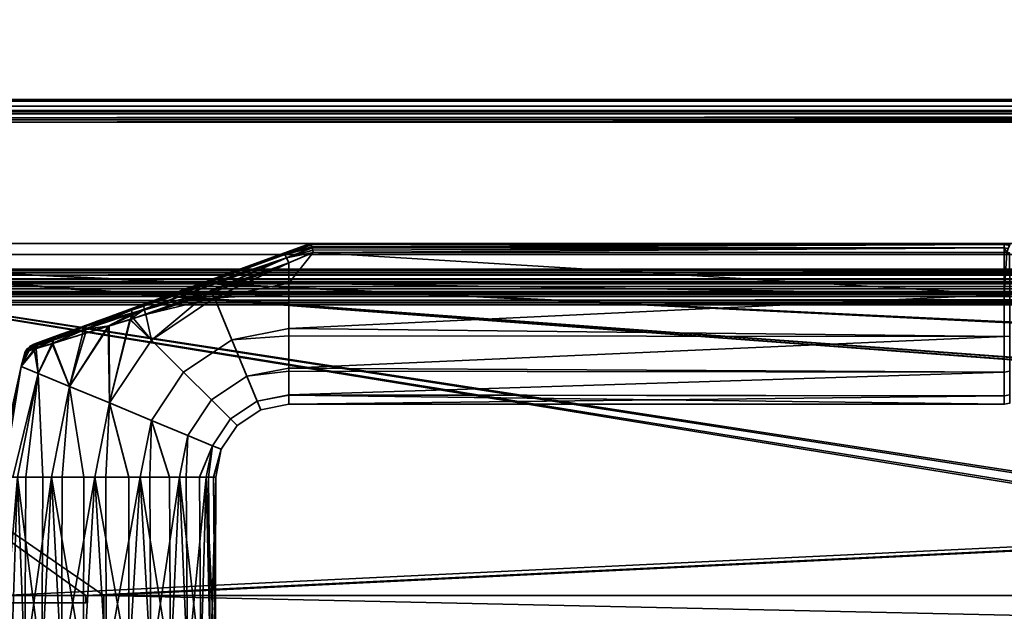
# Model space of a CAD drawing. Header units: millimetres. Extents: x -603 to 3703, y -115 to 249.
# Tile 828 of 1056: x 2544 to 2679, y 21 to 102. Entities that reach past the tile are written whole.
import ezdxf

# ---------------------------------------------------------------- set-up
doc = ezdxf.new("R2010")
doc.units = ezdxf.units.MM
doc.layers.add('151', color=7, linetype='Continuous', true_color=0xffffff)

# ---------------------------------------------------------------- blocks, each defined once
blk = doc.blocks.new('UG_SURFACE_003')
at = {"layer": '151', "color": 252, "linetype": 'Continuous', "lineweight": 35}
for points in [[(3703, -13.3, 2212.25), (3703, 230.4, 2212.25), (2297, 230.4, 2212.25), (2297, -13.3, 2212.25)], [(2447, -13.3, 2062.25), (2447, 230.4, 2062.25), (3553, 230.4, 2062.25), (3553, -13.3, 2062.25)]]:
    blk.add_3dface(points, dxfattribs=at)
blk = doc.blocks.new('UG_SURFACE_168')
at = {"layer": '151', "color": 43, "linetype": 'Continuous', "lineweight": 35}
for points in [[(2580.32, 69.66, 1116.44), (2584, 71, 1115.95), (2584, 71, 1092.05), (2580.32, 69.66, 1091.56)], [(2584.07, 70.89, 1116.66), (2584, 71, 1116), (2580.32, 69.66, 1116.44)], [(2584, 71, 1116), (2584, 71, 1115.95), (2580.32, 69.66, 1116.44)], [(2580.32, 69.66, 1091.56), (2584, 71, 1092), (2584.07, 70.89, 1091.34)], [(2580.32, 69.66, 1091.56), (2584, 71, 1092.05), (2584, 71, 1092)], [(2584.08, 70.85, 1116.72), (2584.07, 70.89, 1116.66), (2580.32, 69.66, 1116.44)], [(2580.32, 69.66, 1091.56), (2584.07, 70.89, 1091.34), (2584.08, 70.85, 1091.28)], [(2580.32, 69.66, 1116.44), (2580.46, 69.52, 1117.27), (2584.08, 70.85, 1116.72)], [(2584.08, 70.85, 1091.28), (2580.46, 69.52, 1090.73), (2580.32, 69.66, 1091.56)], [(2584.09, 70.83, 1116.76), (2584.08, 70.85, 1116.72), (2580.46, 69.52, 1117.27)], [(2580.46, 69.52, 1090.73), (2584.08, 70.85, 1091.28), (2584.09, 70.83, 1091.24)], [(2584.17, 70.57, 1117.24), (2584.09, 70.83, 1116.76), (2580.46, 69.52, 1117.27)], [(2580.46, 69.52, 1090.73), (2584.09, 70.83, 1091.24), (2584.17, 70.57, 1090.76)], [(2584.21, 70.42, 1117.38), (2584.17, 70.57, 1117.24), (2580.46, 69.52, 1117.27)], [(2580.46, 69.52, 1090.73), (2584.17, 70.57, 1090.76), (2584.21, 70.42, 1090.62)], [(2580.46, 69.52, 1117.27), (2580.7, 69.06, 1117.95), (2584.21, 70.42, 1117.38)], [(2584.21, 70.42, 1090.62), (2580.7, 69.06, 1090.05), (2580.46, 69.52, 1090.73)], [(2584.21, 70.4, 1117.39), (2584.21, 70.42, 1117.38), (2580.7, 69.06, 1117.95)], [(2580.7, 69.06, 1090.05), (2584.21, 70.42, 1090.62), (2584.21, 70.4, 1090.61)], [(2584.29, 70.07, 1117.69), (2584.21, 70.4, 1117.39), (2580.7, 69.06, 1117.95)], [(2580.7, 69.06, 1090.05), (2584.21, 70.4, 1090.61), (2584.29, 70.07, 1090.31)], [(2679, 71, 1116), (2679, 71, 1092), (2584, 71, 1092.05), (2584, 71, 1115.95)], [(2679, 71, 1092), (2584, 71, 1092), (2584, 71, 1092.05)], [(2584, 71, 1115.95), (2584, 71, 1116), (2679, 71, 1116)], [(2679, 71, 1116), (2584, 71, 1116), (2584.07, 70.89, 1116.66)], [(2584.07, 70.89, 1091.34), (2584, 71, 1092), (2679, 71, 1092)], [(2584.07, 70.89, 1116.66), (2584.08, 70.85, 1116.72), (2679, 71, 1116)], [(2679, 71, 1092), (2584.08, 70.85, 1091.28), (2584.07, 70.89, 1091.34)], [(2679, 71, 1116), (2584.08, 70.85, 1116.72), (2584.09, 70.83, 1116.76)], [(2584.09, 70.83, 1091.24), (2584.08, 70.85, 1091.28), (2679, 71, 1092)], [(2584.09, 70.83, 1116.76), (2679, 70.85, 1116.76), (2679, 71, 1116)], [(2679, 71, 1092), (2679, 70.85, 1091.24), (2584.09, 70.83, 1091.24)], [(2679, 70.85, 1116.77), (2584.09, 70.83, 1116.76), (2584.17, 70.57, 1117.24)], [(2679, 70.85, 1116.77), (2679, 70.85, 1116.76), (2584.09, 70.83, 1116.76)], [(2584.17, 70.57, 1090.76), (2584.09, 70.83, 1091.24), (2679, 70.85, 1091.24)], [(2584.17, 70.57, 1117.24), (2584.21, 70.42, 1117.38), (2679, 70.85, 1116.77)], [(2679, 70.85, 1091.24), (2584.21, 70.42, 1090.62), (2584.17, 70.57, 1090.76)], [(2679, 70.85, 1116.77), (2584.21, 70.42, 1117.38), (2584.21, 70.4, 1117.39)], [(2584.21, 70.4, 1117.39), (2679, 70.41, 1117.41), (2679, 70.85, 1116.77)], [(2679, 70.85, 1091.24), (2679, 70.85, 1091.23), (2584.21, 70.4, 1090.61)], [(2584.21, 70.4, 1090.61), (2584.21, 70.42, 1090.62), (2679, 70.85, 1091.24)], [(2679, 70.85, 1091.23), (2679, 70.41, 1090.59), (2584.21, 70.4, 1090.61)], [(2679, 70.41, 1117.42), (2584.21, 70.4, 1117.39), (2584.29, 70.07, 1117.69)], [(2679, 70.41, 1117.42), (2679, 70.41, 1117.41), (2584.21, 70.4, 1117.39)], [(2584.29, 70.07, 1090.31), (2584.21, 70.4, 1090.61), (2679, 70.41, 1090.59)], [(2584.29, 70.07, 1117.69), (2584.35, 69.78, 1117.84), (2679, 70.41, 1117.42)], [(2679, 70.41, 1090.59), (2584.35, 69.78, 1090.16), (2584.29, 70.07, 1090.31)], [(2679, 70.41, 1117.42), (2584.35, 69.78, 1117.84), (2584.35, 69.77, 1117.85)], [(2584.35, 69.77, 1117.85), (2679, 69.77, 1117.85), (2679, 70.41, 1117.42)], [(2679, 70.41, 1090.59), (2679, 70.41, 1090.58), (2584.35, 69.77, 1090.15)], [(2584.35, 69.77, 1090.15), (2584.35, 69.78, 1090.16), (2679, 70.41, 1090.59)], [(2679, 70.41, 1090.58), (2679, 69.77, 1090.15), (2584.35, 69.77, 1090.15)], [(2679.71, 70.71, 1116.77), (2679.77, 70.85, 1116), (2679, 71, 1116), (2679, 70.85, 1116.76)], [(2679, 70.85, 1091.24), (2679, 71, 1092), (2679.77, 70.85, 1092), (2679.71, 70.71, 1091.23)], [(2679, 71, 1092), (2679, 71, 1116), (2679.77, 70.85, 1116), (2679.77, 70.85, 1092)], [(2679.54, 70.3, 1117.42), (2679.71, 70.71, 1116.77), (2679, 70.85, 1116.77), (2679, 70.41, 1117.41)], [(2679, 70.85, 1116.76), (2679, 70.85, 1116.77), (2679.71, 70.71, 1116.77)], [(2679.71, 70.71, 1091.23), (2679, 70.85, 1091.23), (2679, 70.85, 1091.24)], [(2679, 70.41, 1090.59), (2679, 70.85, 1091.23), (2679.71, 70.71, 1091.23), (2679.54, 70.3, 1090.58)], [(2679, 70.41, 1117.42), (2679, 69.77, 1117.85), (2679.34, 69.74, 1117.78)], [(2679.34, 69.74, 1117.78), (2679.54, 70.3, 1117.42), (2679, 70.41, 1117.42)], [(2679, 70.41, 1117.41), (2679, 70.41, 1117.42), (2679.54, 70.3, 1117.42)], [(2679.54, 70.3, 1090.58), (2679, 70.41, 1090.58), (2679, 70.41, 1090.59)], [(2679, 70.41, 1090.58), (2679.54, 70.3, 1090.58), (2679.34, 69.74, 1090.22)], [(2679.34, 69.74, 1090.22), (2679, 69.77, 1090.15), (2679, 70.41, 1090.58)], [(2580.46, 69.52, 1090.73), (2559.49, 61.9, 1091.09), (2559.55, 62.1, 1091.88)], [(2559.49, 61.9, 1091.09), (2580.46, 69.52, 1090.73), (2580.7, 69.06, 1090.05)], [(2580.7, 69.06, 1090.05), (2559.55, 61.42, 1090.43), (2559.49, 61.9, 1091.09)], [(2559.55, 62.1, 1091.88), (2580.32, 69.66, 1091.56), (2580.46, 69.52, 1090.73)], [(2561.17, 62.69, 1116.36), (2580.32, 69.66, 1116.44), (2580.32, 69.66, 1091.56), (2559.55, 62.1, 1091.88)], [(2559.55, 61.42, 1090.43), (2580.7, 69.06, 1090.05), (2570.31, 64.53, 1089.83)], [(2580.7, 69.06, 1117.95), (2580.46, 69.52, 1117.27), (2561.14, 62.49, 1117.18)], [(2561.17, 62.69, 1116.36), (2561.14, 62.49, 1117.18), (2580.46, 69.52, 1117.27)], [(2561.14, 62.49, 1117.18), (2561.23, 61.99, 1117.86), (2580.7, 69.06, 1117.95)], [(2580.46, 69.52, 1117.27), (2580.32, 69.66, 1116.44), (2561.17, 62.69, 1116.36)], [(2580.7, 69.06, 1117.95), (2561.23, 61.99, 1117.86), (2570.35, 64.5, 1118.3)], [(2580.7, 69.06, 1090.05), (2581, 68.36, 1089.65), (2570.31, 64.53, 1089.83)], [(2570.35, 64.5, 1118.3), (2581, 68.36, 1118.35), (2580.7, 69.06, 1117.95)], [(2580.7, 69.06, 1117.95), (2584.35, 69.78, 1117.84), (2584.29, 70.07, 1117.69)], [(2584.29, 70.07, 1090.31), (2584.35, 69.78, 1090.16), (2580.7, 69.06, 1090.05)], [(2584.35, 69.77, 1117.85), (2584.35, 69.78, 1117.84), (2580.7, 69.06, 1117.95)], [(2580.7, 69.06, 1090.05), (2584.35, 69.78, 1090.16), (2584.35, 69.77, 1090.15)], [(2580.7, 69.06, 1117.95), (2581, 68.36, 1118.35), (2584.35, 69.77, 1117.85)], [(2584.35, 69.77, 1090.15), (2581, 68.36, 1089.65), (2580.7, 69.06, 1090.05)], [(2679, 64.03, 1089), (2581, 65.57, 1089.08), (2584.35, 69.77, 1090.15)], [(2581, 65.57, 1089.08), (2581, 68.36, 1089.65), (2584.35, 69.77, 1090.15)], [(2584.35, 69.77, 1117.85), (2581, 65.57, 1118.92), (2679, 64.03, 1119)], [(2584.35, 69.77, 1117.85), (2581, 68.36, 1118.35), (2581, 65.57, 1118.92)], [(2679, 64.03, 1119), (2679, 69.77, 1117.85), (2584.35, 69.77, 1117.85)], [(2584.35, 69.77, 1090.15), (2679, 69.77, 1090.15), (2679, 64.03, 1089)], [(2679, 64.03, 1089), (2679, 69.77, 1090.15), (2679.34, 69.74, 1090.22)], [(2679.34, 69.74, 1117.78), (2679, 69.77, 1117.85), (2679, 64.03, 1119)], [(2679, 64.03, 1119), (2679.77, 64.02, 1118.85), (2679.73, 69.71, 1117.71), (2679.34, 69.74, 1117.78)], [(2679.77, 64.02, 1089.15), (2679, 64.03, 1089), (2679.34, 69.74, 1090.22), (2679.73, 69.71, 1090.29)], [(2570.83, 63.55, 1089.08), (2570.31, 64.53, 1089.83), (2581, 68.36, 1089.65)], [(2581, 68.36, 1118.35), (2570.35, 64.5, 1118.3), (2570.83, 63.55, 1118.92)], [(2581, 68.36, 1089.65), (2581, 65.57, 1089.08), (2570.83, 63.55, 1089.08)], [(2570.83, 63.55, 1118.92), (2581, 65.57, 1118.92), (2581, 68.36, 1118.35)], [(2570.83, 63.55, 1089.08), (2581, 65.57, 1089.08), (2581, 64.05, 1089.24)], [(2581, 64.05, 1118.76), (2581, 65.57, 1118.92), (2570.83, 63.55, 1118.92)], [(2679, 64.03, 1089), (2581, 64.05, 1089.24), (2581, 65.57, 1089.08)], [(2581, 65.57, 1118.92), (2581, 64.05, 1118.76), (2679, 64.03, 1119)], [(2570.31, 64.53, 1089.83), (2559.73, 60.74, 1090.01), (2559.55, 61.42, 1090.43)], [(2562.21, 57.79, 1089.08), (2559.73, 60.74, 1090.01), (2570.31, 64.53, 1089.83)], [(2561.23, 61.99, 1117.86), (2561.44, 61.27, 1118.26), (2570.35, 64.5, 1118.3)], [(2570.83, 63.55, 1118.92), (2570.35, 64.5, 1118.3), (2561.44, 61.27, 1118.26)], [(2561.44, 61.27, 1118.26), (2562.21, 57.79, 1118.92), (2570.83, 63.55, 1118.92)], [(2570.31, 64.53, 1089.83), (2570.83, 63.55, 1089.08), (2562.21, 57.79, 1089.08)], [(2573.21, 57.81, 1089.73), (2566.6, 53.4, 1089.73), (2562.21, 57.79, 1089.08), (2570.83, 63.55, 1089.08)], [(2570.83, 63.55, 1118.92), (2562.21, 57.79, 1118.92), (2566.6, 53.4, 1118.27), (2573.21, 57.81, 1118.27)], [(2570.83, 63.55, 1118.92), (2573.21, 57.81, 1118.27), (2581, 59.36, 1118.27), (2581, 64.05, 1118.76)], [(2581, 64.05, 1089.24), (2581, 59.36, 1089.73), (2573.21, 57.81, 1089.73), (2570.83, 63.55, 1089.08)], [(2679, 64.03, 1119), (2581, 64.05, 1118.76), (2581, 59.36, 1118.27)], [(2581, 59.36, 1089.73), (2581, 64.05, 1089.24), (2679, 64.03, 1089)], [(2581, 59.36, 1118.27), (2679, 58.28, 1117.87), (2679, 64.03, 1119)], [(2679, 64.03, 1089), (2679, 58.28, 1090.13), (2581, 59.36, 1089.73)], [(2679.77, 64.02, 1089.15), (2679.77, 58.34, 1090.28), (2679, 58.28, 1090.13), (2679, 64.03, 1089)], [(2679.77, 58.34, 1117.72), (2679.77, 64.02, 1118.85), (2679, 64.03, 1119), (2679, 58.28, 1117.87)], [(2549.4, 58.41, 1111.61), (2553.49, 59.89, 1114.34), (2561.17, 62.69, 1116.36), (2553.1, 59.75, 1093.85)], [(2561.17, 62.69, 1116.36), (2559.55, 62.1, 1091.88), (2553.1, 59.75, 1093.85)], [(2553.1, 59.75, 1093.85), (2559.55, 62.1, 1091.88), (2559.49, 61.9, 1091.09)], [(2553.49, 59.89, 1114.34), (2553.27, 59.69, 1114.96), (2561.14, 62.49, 1117.18)], [(2561.23, 61.99, 1117.86), (2561.14, 62.49, 1117.18), (2553.27, 59.69, 1114.96)], [(2561.14, 62.49, 1117.18), (2561.17, 62.69, 1116.36), (2553.49, 59.89, 1114.34)], [(2559.49, 61.9, 1091.09), (2559.55, 61.42, 1090.43), (2552.76, 59.14, 1092.69)], [(2552.76, 59.14, 1092.69), (2552.87, 59.55, 1093.23), (2559.49, 61.9, 1091.09)], [(2552.76, 59.14, 1092.69), (2559.55, 61.42, 1090.43), (2556.27, 59.67, 1091.14)], [(2559.49, 61.9, 1091.09), (2552.87, 59.55, 1093.23), (2553.1, 59.75, 1093.85)], [(2561.23, 61.99, 1117.86), (2553.16, 59.28, 1115.52), (2556.41, 59.72, 1116.84)], [(2553.27, 59.69, 1114.96), (2553.16, 59.28, 1115.52), (2561.23, 61.99, 1117.86)], [(2559.55, 61.42, 1090.43), (2559.35, 60.62, 1090.13), (2556.27, 59.67, 1091.14)], [(2556.41, 59.72, 1116.84), (2559.24, 60.59, 1117.64), (2561.23, 61.99, 1117.86)], [(2559.24, 60.59, 1117.64), (2561.44, 61.27, 1118.26), (2561.23, 61.99, 1117.86)], [(2561.44, 61.27, 1118.26), (2559.24, 60.59, 1117.64), (2562.21, 57.79, 1118.92)], [(2559.55, 61.42, 1090.43), (2559.73, 60.74, 1090.01), (2559.35, 60.62, 1090.13)], [(2562.21, 57.79, 1089.08), (2559.35, 60.62, 1090.13), (2559.73, 60.74, 1090.01)], [(2553.1, 59.75, 1093.85), (2547.38, 57.67, 1109.07), (2549.4, 58.41, 1111.61)], [(2547.38, 57.67, 1109.07), (2553.1, 59.75, 1093.85), (2549.35, 58.39, 1096.44)], [(2552.87, 59.55, 1093.23), (2552.76, 59.14, 1092.69), (2548.75, 57.79, 1095.6)], [(2548.75, 57.79, 1095.6), (2549, 58.17, 1096), (2552.87, 59.55, 1093.23)], [(2552.87, 59.55, 1093.23), (2549, 58.17, 1096), (2549.35, 58.39, 1096.44)], [(2549.4, 58.41, 1111.61), (2549.06, 58.19, 1112.06), (2553.27, 59.69, 1114.96)], [(2553.16, 59.28, 1115.52), (2553.27, 59.69, 1114.96), (2549.06, 58.19, 1112.06)], [(2549.35, 58.39, 1096.44), (2553.1, 59.75, 1093.85), (2552.87, 59.55, 1093.23)], [(2553.27, 59.69, 1114.96), (2553.49, 59.89, 1114.34), (2549.4, 58.41, 1111.61)], [(2550.97, 51.44, 1116.99), (2556.41, 59.72, 1116.84), (2553.18, 58.72, 1115.93)], [(2556.41, 59.72, 1116.84), (2550.97, 51.44, 1116.99), (2556.45, 49.17, 1118.92)], [(2556.45, 49.17, 1089.08), (2550.97, 51.44, 1091.01), (2556.27, 59.67, 1091.14)], [(2552.76, 58.59, 1092.29), (2556.27, 59.67, 1091.14), (2550.97, 51.44, 1091.01)], [(2556.27, 59.67, 1091.14), (2552.76, 58.59, 1092.29), (2552.76, 59.14, 1092.69)], [(2553.16, 59.28, 1115.52), (2553.18, 58.72, 1115.93), (2556.41, 59.72, 1116.84)], [(2556.45, 49.17, 1089.08), (2556.27, 59.67, 1091.14), (2559.35, 60.62, 1090.13)], [(2559.24, 60.59, 1117.64), (2556.41, 59.72, 1116.84), (2556.45, 49.17, 1118.92)], [(2559.35, 60.62, 1090.13), (2562.21, 57.79, 1089.08), (2556.45, 49.17, 1089.08)], [(2556.45, 49.17, 1118.92), (2562.21, 57.79, 1118.92), (2559.24, 60.59, 1117.64)], [(2573.21, 57.81, 1089.73), (2581, 59.36, 1089.73), (2581, 58.38, 1090.31)], [(2581, 58.38, 1117.69), (2581, 59.36, 1118.27), (2573.21, 57.81, 1118.27)], [(2679, 58.28, 1090.13), (2581, 58.38, 1090.31), (2581, 59.36, 1089.73)], [(2581, 59.36, 1118.27), (2581, 58.38, 1117.69), (2679, 58.28, 1117.87)], [(2549.35, 58.39, 1096.44), (2547.13, 57.58, 1099.38), (2546.03, 57.18, 1103), (2546.24, 57.26, 1106.24)], [(2546.24, 57.26, 1106.24), (2547.38, 57.67, 1109.07), (2549.35, 58.39, 1096.44)], [(2549, 58.17, 1096), (2548.75, 57.79, 1095.6), (2546.37, 56.99, 1098.88)], [(2546.37, 56.99, 1098.88), (2546.71, 57.35, 1099.12), (2549, 58.17, 1096)], [(2549, 58.17, 1096), (2546.71, 57.35, 1099.12), (2547.13, 57.58, 1099.38)], [(2547.38, 57.67, 1109.07), (2546.97, 57.44, 1109.36), (2549.06, 58.19, 1112.06)], [(2548.81, 57.82, 1112.46), (2549.06, 58.19, 1112.06), (2546.97, 57.44, 1109.36)], [(2547.13, 57.58, 1099.38), (2549.35, 58.39, 1096.44), (2549, 58.17, 1096)], [(2549.06, 58.19, 1112.06), (2549.4, 58.41, 1111.61), (2547.38, 57.67, 1109.07)], [(2548.61, 57.31, 1095.28), (2548.75, 57.79, 1095.6), (2552.76, 59.14, 1092.69)], [(2552.76, 59.14, 1092.69), (2552.76, 58.59, 1092.29), (2548.61, 57.31, 1095.28)], [(2548.61, 57.31, 1095.28), (2552.76, 58.59, 1092.29), (2550.97, 51.44, 1091.01)], [(2548.68, 57.33, 1112.78), (2553.18, 58.72, 1115.93), (2553.16, 59.28, 1115.52)], [(2553.16, 59.28, 1115.52), (2548.81, 57.82, 1112.46), (2548.68, 57.33, 1112.78)], [(2550.97, 51.44, 1116.99), (2553.18, 58.72, 1115.93), (2548.68, 57.33, 1112.78)], [(2549.06, 58.19, 1112.06), (2548.81, 57.82, 1112.46), (2553.16, 59.28, 1115.52)], [(2573.21, 57.81, 1118.27), (2575.27, 52.82, 1115.15), (2581, 53.96, 1115.15), (2581, 58.38, 1117.69)], [(2581, 58.38, 1090.31), (2581, 53.96, 1092.85), (2575.27, 52.82, 1092.85), (2573.21, 57.81, 1089.73)], [(2679, 58.28, 1117.87), (2581, 58.38, 1117.69), (2581, 53.96, 1115.15)], [(2581, 53.96, 1092.85), (2581, 58.38, 1090.31), (2679, 58.28, 1090.13)], [(2581, 53.96, 1115.15), (2679, 53.4, 1114.62), (2679, 58.28, 1117.87)], [(2679, 58.28, 1090.13), (2679, 53.4, 1093.38), (2581, 53.96, 1092.85)], [(2679.77, 58.34, 1090.28), (2679.77, 53.51, 1093.49), (2679, 53.4, 1093.38), (2679, 58.28, 1090.13)], [(2679.77, 53.51, 1114.51), (2679.77, 58.34, 1117.72), (2679, 58.28, 1117.87), (2679, 53.4, 1114.62)], [(2544.92, 56.16, 1102.84), (2545.15, 56.23, 1106.58), (2545.42, 56.67, 1106.48)], [(2545.42, 56.67, 1106.48), (2545.19, 56.59, 1102.89), (2544.92, 56.16, 1102.84)], [(2545.42, 56.67, 1106.48), (2545.15, 56.23, 1106.58), (2545.35, 56.29, 1107.1)], [(2546.71, 57.35, 1099.12), (2546.37, 56.99, 1098.88), (2545.19, 56.59, 1102.89)], [(2545.19, 56.59, 1102.89), (2545.58, 56.94, 1102.94), (2546.71, 57.35, 1099.12)], [(2545.48, 56.34, 1100.91), (2545.19, 56.59, 1102.89), (2546.37, 56.99, 1098.88)], [(2545.58, 56.94, 1102.94), (2545.19, 56.59, 1102.89), (2545.42, 56.67, 1106.48)], [(2546.64, 57.08, 1109.63), (2545.42, 56.67, 1106.48), (2545.35, 56.29, 1107.1)], [(2545.35, 56.29, 1107.1), (2546.42, 56.63, 1109.85), (2546.64, 57.08, 1109.63)], [(2545.79, 57.02, 1106.36), (2545.42, 56.67, 1106.48), (2546.64, 57.08, 1109.63)], [(2545.42, 56.67, 1106.48), (2545.79, 57.02, 1106.36), (2545.58, 56.94, 1102.94)], [(2546.37, 56.99, 1098.88), (2546.14, 56.54, 1098.67), (2545.48, 56.34, 1100.91)], [(2546.71, 57.35, 1099.12), (2545.58, 56.94, 1102.94), (2546.03, 57.18, 1103)], [(2546.03, 57.18, 1103), (2545.58, 56.94, 1102.94), (2545.79, 57.02, 1106.36)], [(2546.24, 57.26, 1106.24), (2545.79, 57.02, 1106.36), (2546.97, 57.44, 1109.36)], [(2546.64, 57.08, 1109.63), (2546.97, 57.44, 1109.36), (2545.79, 57.02, 1106.36)], [(2545.79, 57.02, 1106.36), (2546.24, 57.26, 1106.24), (2546.03, 57.18, 1103)], [(2546.03, 57.18, 1103), (2547.13, 57.58, 1099.38), (2546.71, 57.35, 1099.12)], [(2546.14, 56.54, 1098.67), (2546.37, 56.99, 1098.88), (2548.75, 57.79, 1095.6)], [(2548.75, 57.79, 1095.6), (2548.61, 57.31, 1095.28), (2546.14, 56.54, 1098.67)], [(2546.14, 56.54, 1098.67), (2548.61, 57.31, 1095.28), (2546.69, 53.21, 1095.18)], [(2546.97, 57.44, 1109.36), (2547.38, 57.67, 1109.07), (2546.24, 57.26, 1106.24)], [(2546.42, 56.63, 1109.85), (2548.68, 57.33, 1112.78), (2548.81, 57.82, 1112.46)], [(2548.81, 57.82, 1112.46), (2546.64, 57.08, 1109.63), (2546.42, 56.63, 1109.85)], [(2546.69, 53.21, 1112.82), (2548.68, 57.33, 1112.78), (2546.42, 56.63, 1109.85)], [(2546.97, 57.44, 1109.36), (2546.64, 57.08, 1109.63), (2548.81, 57.82, 1112.46)], [(2548.68, 57.33, 1112.78), (2546.69, 53.21, 1112.82), (2550.97, 51.44, 1116.99)], [(2550.97, 51.44, 1091.01), (2546.69, 53.21, 1095.18), (2548.61, 57.31, 1095.28)], [(2566.6, 53.4, 1089.73), (2562.19, 46.79, 1089.73), (2556.45, 49.17, 1089.08), (2562.21, 57.79, 1089.08)], [(2562.21, 57.79, 1118.92), (2556.45, 49.17, 1118.92), (2562.19, 46.79, 1118.27), (2566.6, 53.4, 1118.27)], [(2575.27, 52.82, 1092.85), (2570.42, 49.58, 1092.85), (2566.6, 53.4, 1089.73), (2573.21, 57.81, 1089.73)], [(2573.21, 57.81, 1118.27), (2566.6, 53.4, 1118.27), (2570.42, 49.58, 1115.15), (2575.27, 52.82, 1115.15)], [(2544.35, 54.18, 1107.12), (2546.69, 53.21, 1112.82), (2546.42, 56.63, 1109.85)], [(2546.42, 56.63, 1109.85), (2545.35, 56.29, 1107.1), (2544.35, 54.18, 1107.12)], [(2544.35, 54.18, 1100.88), (2545.48, 56.34, 1100.91), (2546.14, 56.54, 1098.67)], [(2546.14, 56.54, 1098.67), (2546.69, 53.21, 1095.18), (2544.35, 54.18, 1100.88)], [(2544.92, 56.16, 1102.84), (2545.48, 56.34, 1100.91), (2544.35, 54.18, 1100.88)], [(2544.35, 54.18, 1107.12), (2545.35, 56.29, 1107.1), (2545.15, 56.23, 1106.58)], [(2544.35, 54.18, 1107.12), (2545.15, 56.23, 1106.58), (2544.92, 56.16, 1102.84)], [(2544.92, 56.16, 1102.84), (2544.35, 54.18, 1100.88), (2544.35, 54.18, 1107.12)], [(2545.48, 56.34, 1100.91), (2544.92, 56.16, 1102.84), (2545.19, 56.59, 1102.89)], [(2544.35, 54.18, 1100.88), (2541.33, 39, 1100.88), (2541, 39, 1104)], [(2541, 39, 1104), (2544.35, 54.18, 1107.12), (2544.35, 54.18, 1100.88)], [(2541, 39, 1104), (2541.16, 39, 1105.56), (2544.35, 54.18, 1107.12)], [(2541.16, 39, 1105.56), (2541.33, 39, 1107.12), (2544.35, 54.18, 1107.12)], [(2546.69, 53.21, 1112.82), (2544.35, 54.18, 1107.12), (2541.33, 39, 1107.12), (2543.23, 39, 1111.4)], [(2541.96, 39, 1099.46), (2541.33, 39, 1100.88), (2544.35, 54.18, 1100.88)], [(2544.35, 54.18, 1100.88), (2546.69, 53.21, 1095.18), (2543.86, 39, 1095.18), (2541.96, 39, 1099.46)], [(2575.27, 52.82, 1092.85), (2581, 53.96, 1092.85), (2581, 53.52, 1093.47)], [(2581, 53.52, 1114.53), (2581, 53.96, 1115.15), (2575.27, 52.82, 1115.15)], [(2679, 53.4, 1093.38), (2581, 53.52, 1093.47), (2581, 53.96, 1092.85)], [(2581, 53.96, 1115.15), (2581, 53.52, 1114.53), (2679, 53.4, 1114.62)], [(2543.23, 39, 1111.4), (2543.86, 39, 1112.82), (2546.69, 53.21, 1112.82)], [(2546.69, 53.21, 1112.82), (2543.86, 39, 1112.82), (2547.35, 39, 1115.95)], [(2545.02, 39, 1094.15), (2543.86, 39, 1095.18), (2546.69, 53.21, 1095.18)], [(2546.69, 53.21, 1095.18), (2550.97, 51.44, 1091.01), (2548.5, 39, 1091.01), (2545.02, 39, 1094.15)], [(2547.35, 39, 1115.95), (2548.5, 39, 1116.99), (2550.97, 51.44, 1116.99), (2546.69, 53.21, 1112.82)], [(2570.42, 49.58, 1092.85), (2567.18, 44.73, 1092.85), (2562.19, 46.79, 1089.73), (2566.6, 53.4, 1089.73)], [(2566.6, 53.4, 1118.27), (2562.19, 46.79, 1118.27), (2567.18, 44.73, 1115.15), (2570.42, 49.58, 1115.15)], [(2576.68, 49.44, 1097.9), (2573.01, 46.99, 1097.9), (2570.42, 49.58, 1092.85), (2575.27, 52.82, 1092.85)], [(2575.27, 52.82, 1115.15), (2570.42, 49.58, 1115.15), (2573.01, 46.99, 1110.1), (2576.68, 49.44, 1110.1)], [(2575.27, 52.82, 1115.15), (2576.68, 49.44, 1110.1), (2581, 50.3, 1110.1), (2581, 53.52, 1114.53)], [(2581, 53.52, 1093.47), (2581, 50.3, 1097.9), (2576.68, 49.44, 1097.9), (2575.27, 52.82, 1092.85)], [(2679, 53.4, 1114.62), (2581, 53.52, 1114.53), (2581, 50.3, 1110.1)], [(2581, 50.3, 1097.9), (2581, 53.52, 1093.47), (2679, 53.4, 1093.38)], [(2581, 50.3, 1110.1), (2679, 50.14, 1109.75), (2679, 53.4, 1114.62)], [(2581, 50.3, 1097.9), (2679, 53.4, 1093.38), (2679, 50.14, 1098.25)], [(2679.77, 53.51, 1093.49), (2679.77, 50.28, 1098.31), (2679, 50.14, 1098.25), (2679, 53.4, 1093.38)], [(2679.77, 50.28, 1109.69), (2679.77, 53.51, 1114.51), (2679, 53.4, 1114.62), (2679, 50.14, 1109.75)], [(2550.97, 51.44, 1116.99), (2548.5, 39, 1116.99), (2552.96, 39, 1118.44)], [(2549.97, 39, 1090.53), (2548.5, 39, 1091.01), (2550.97, 51.44, 1091.01)], [(2550.97, 51.44, 1091.01), (2556.45, 49.17, 1089.08), (2554.43, 39, 1089.08), (2549.97, 39, 1090.53)], [(2552.96, 39, 1118.44), (2554.43, 39, 1118.92), (2556.45, 49.17, 1118.92), (2550.97, 51.44, 1116.99)], [(2576.68, 49.44, 1097.9), (2581, 50.3, 1097.9), (2581, 50.22, 1098.27)], [(2581, 50.22, 1109.73), (2581, 50.3, 1110.1), (2576.68, 49.44, 1110.1)], [(2576.68, 49.44, 1110.1), (2577.17, 48.24, 1104), (2581, 49, 1104), (2581, 50.22, 1109.73)], [(2581, 50.22, 1098.27), (2581, 49, 1104), (2577.17, 48.24, 1104), (2576.68, 49.44, 1097.9)], [(2679, 50.14, 1098.25), (2581, 50.22, 1098.27), (2581, 50.3, 1097.9)], [(2581, 50.3, 1110.1), (2581, 50.22, 1109.73), (2679, 50.14, 1109.75)], [(2679, 50.14, 1109.75), (2581, 50.22, 1109.73), (2581, 49, 1104)], [(2679, 49, 1104), (2581, 49, 1104), (2581, 50.22, 1098.27)], [(2581, 50.22, 1098.27), (2679, 50.14, 1098.25), (2679, 49, 1104)], [(2581, 49, 1104), (2679, 49, 1104), (2679, 50.14, 1109.75)], [(2679.77, 50.28, 1098.31), (2679.77, 49.15, 1104), (2679, 49, 1104), (2679, 50.14, 1098.25)], [(2679.77, 49.15, 1104), (2679.77, 50.28, 1109.69), (2679, 50.14, 1109.75), (2679, 49, 1104)], [(2556.45, 49.17, 1118.92), (2554.43, 39, 1118.92), (2559.09, 39, 1118.43)], [(2555.97, 39, 1089.24), (2554.43, 39, 1089.08), (2556.45, 49.17, 1089.08)], [(2556.45, 49.17, 1089.08), (2562.19, 46.79, 1089.73), (2560.64, 39, 1089.73), (2555.97, 39, 1089.24)], [(2559.09, 39, 1118.43), (2560.64, 39, 1118.27), (2562.19, 46.79, 1118.27), (2556.45, 49.17, 1118.92)], [(2573.01, 46.99, 1097.9), (2570.56, 43.32, 1097.9), (2567.18, 44.73, 1092.85), (2570.42, 49.58, 1092.85)], [(2570.42, 49.58, 1115.15), (2567.18, 44.73, 1115.15), (2570.56, 43.32, 1110.1), (2573.01, 46.99, 1110.1)], [(2577.17, 48.24, 1104), (2573.93, 46.07, 1104), (2573.01, 46.99, 1097.9), (2576.68, 49.44, 1097.9)], [(2576.68, 49.44, 1110.1), (2573.01, 46.99, 1110.1), (2573.93, 46.07, 1104), (2577.17, 48.24, 1104)], [(2562.19, 46.79, 1118.27), (2560.64, 39, 1118.27), (2564.69, 39, 1115.92)], [(2561.98, 39, 1090.51), (2560.64, 39, 1089.73), (2562.19, 46.79, 1089.73)], [(2562.19, 46.79, 1089.73), (2567.18, 44.73, 1092.85), (2566.04, 39, 1092.85), (2561.98, 39, 1090.51)], [(2564.69, 39, 1115.92), (2566.04, 39, 1115.15), (2567.18, 44.73, 1115.15), (2562.19, 46.79, 1118.27)], [(2573.93, 46.07, 1104), (2571.76, 42.83, 1104), (2570.56, 43.32, 1097.9), (2573.01, 46.99, 1097.9)], [(2573.01, 46.99, 1110.1), (2570.56, 43.32, 1110.1), (2571.76, 42.83, 1104), (2573.93, 46.07, 1104)], [(2570.56, 43.32, 1110.1), (2567.18, 44.73, 1115.15), (2566.04, 39, 1115.15), (2568.79, 39, 1111.36)], [(2566.95, 39, 1094.11), (2566.04, 39, 1092.85), (2567.18, 44.73, 1092.85)], [(2567.18, 44.73, 1092.85), (2570.56, 43.32, 1097.9), (2569.7, 39, 1097.9), (2566.95, 39, 1094.11)], [(2568.79, 39, 1111.36), (2569.7, 39, 1110.1), (2570.56, 43.32, 1110.1)], [(2571.76, 42.83, 1104), (2570.56, 43.32, 1110.1), (2569.7, 39, 1110.1), (2570.68, 39, 1105.52)], [(2570.03, 39, 1099.42), (2569.7, 39, 1097.9), (2570.56, 43.32, 1097.9)], [(2570.56, 43.32, 1097.9), (2571.76, 42.83, 1104), (2571, 39, 1104), (2570.03, 39, 1099.42)], [(2570.68, 39, 1105.52), (2571, 39, 1104), (2571.76, 42.83, 1104)], [(2543.86, 39, 1095.18), (2544.85, 13, 1093.96), (2541.73, 13, 1099.36)], [(2543.86, 39, 1112.82), (2543.01, 13, 1111.5), (2547.18, 13, 1116.14)], [(2547.18, 13, 1116.14), (2547.35, 39, 1115.95), (2543.86, 39, 1112.82)], [(2543.86, 39, 1095.18), (2545.02, 39, 1094.15), (2544.85, 13, 1093.96)], [(2544.85, 13, 1093.96), (2545.02, 39, 1094.15), (2548.5, 39, 1091.01)], [(2548.5, 39, 1091.01), (2549.9, 13, 1090.3), (2544.85, 13, 1093.96)], [(2548.5, 39, 1116.99), (2547.18, 13, 1116.14), (2552.88, 13, 1118.67)], [(2548.5, 39, 1116.99), (2547.35, 39, 1115.95), (2547.18, 13, 1116.14)], [(2552.88, 13, 1118.67), (2552.96, 39, 1118.44), (2548.5, 39, 1116.99)], [(2548.5, 39, 1091.01), (2549.97, 39, 1090.53), (2549.9, 13, 1090.3)], [(2549.9, 13, 1090.3), (2549.97, 39, 1090.53), (2554.43, 39, 1089.08)], [(2554.43, 39, 1089.08), (2556, 13, 1089), (2549.9, 13, 1090.3)], [(2554.43, 39, 1118.92), (2552.88, 13, 1118.67), (2559.12, 13, 1118.67)], [(2554.43, 39, 1118.92), (2552.96, 39, 1118.44), (2552.88, 13, 1118.67)], [(2559.12, 13, 1118.67), (2559.09, 39, 1118.43), (2554.43, 39, 1118.92)], [(2554.43, 39, 1089.08), (2555.97, 39, 1089.24), (2556, 13, 1089)], [(2556, 13, 1089), (2555.97, 39, 1089.24), (2560.64, 39, 1089.73)], [(2560.64, 39, 1089.73), (2562.1, 13, 1090.3), (2556, 13, 1089)], [(2560.64, 39, 1118.27), (2559.09, 39, 1118.43), (2559.12, 13, 1118.67)], [(2560.64, 39, 1118.27), (2559.12, 13, 1118.67), (2564.82, 13, 1116.14)], [(2564.82, 13, 1116.14), (2564.69, 39, 1115.92), (2560.64, 39, 1118.27)], [(2560.64, 39, 1089.73), (2561.98, 39, 1090.51), (2562.1, 13, 1090.3)], [(2562.1, 13, 1090.3), (2561.98, 39, 1090.51), (2566.04, 39, 1092.85)], [(2566.04, 39, 1092.85), (2567.15, 13, 1093.96), (2562.1, 13, 1090.3)], [(2566.04, 39, 1115.15), (2564.69, 39, 1115.92), (2564.82, 13, 1116.14)], [(2566.04, 39, 1115.15), (2564.82, 13, 1116.14), (2568.99, 13, 1111.5)], [(2568.99, 13, 1111.5), (2568.79, 39, 1111.36), (2566.04, 39, 1115.15)], [(2566.04, 39, 1092.85), (2566.95, 39, 1094.11), (2567.15, 13, 1093.96)], [(2567.15, 13, 1093.96), (2566.95, 39, 1094.11), (2569.7, 39, 1097.9)], [(2569.7, 39, 1097.9), (2570.27, 13, 1099.36), (2567.15, 13, 1093.96)], [(2569.7, 39, 1110.1), (2568.79, 39, 1111.36), (2568.99, 13, 1111.5)], [(2569.7, 39, 1110.1), (2568.99, 13, 1111.5), (2570.92, 13, 1105.57)], [(2570.92, 13, 1105.57), (2570.68, 39, 1105.52), (2569.7, 39, 1110.1)], [(2569.7, 39, 1097.9), (2570.03, 39, 1099.42), (2570.27, 13, 1099.36)], [(2570.27, 13, 1099.36), (2570.03, 39, 1099.42), (2571, 39, 1104)], [(2571, 39, 1104), (2570.92, 13, 1105.57), (2570.27, 13, 1099.36)], [(2571, 39, 1104), (2570.68, 39, 1105.52), (2570.92, 13, 1105.57)]]:
    blk.add_3dface(points, dxfattribs=at)
blk = doc.blocks.new('UG_SURFACE_189')
at = {"layer": '151', "color": 7, "linetype": 'Continuous', "lineweight": 35}
for points in [[(3496.65, 11.15, 2003.9), (3496.65, 229.15, 2003.9), (2503.35, 229.15, 2003.9), (2503.35, 11.15, 2003.9)], [(2503.5, 11.15, 2003.75), (2503.5, 229.15, 2003.75), (3496.5, 229.15, 2003.75), (3496.5, 11.15, 2003.75)]]:
    blk.add_3dface(points, dxfattribs=at)
blk = doc.blocks.new('UG_SURFACE_190')
at = {"layer": '151', "color": 41, "linetype": 'Continuous', "lineweight": 35}
for points in [[(2481.35, 67.5, 2025.9), (3518.65, 67.5, 2025.9), (3518.65, 229.15, 2025.9), (2481.35, 229.15, 2025.9)], [(3496.65, 229.15, 2003.9), (3496.65, 11.15, 2003.9), (2503.35, 11.15, 2003.9), (2503.35, 229.15, 2003.9)], [(3513.5, 71, 2020.75), (3513.5, 67.5, 2020.75), (2486.5, 67.5, 2020.75), (2486.5, 71, 2020.75)], [(3510.5, 71, 2017.75), (3513.5, 71, 2020.75), (2486.5, 71, 2020.75), (2489.5, 71, 2017.75)], [(3510.5, 19, 2017.75), (3510.5, 71, 2017.75), (2489.5, 71, 2017.75), (2489.5, 19, 2017.75)], [(3513.5, 67.5, 2020.75), (3518.65, 67.5, 2025.9), (2481.35, 67.5, 2025.9), (2486.5, 67.5, 2020.75)]]:
    blk.add_3dface(points, dxfattribs=at)
blk = doc.blocks.new('UG_SURFACE_206')
at = {"layer": '151', "color": 252, "linetype": 'Continuous', "lineweight": 35}
for points in [[(3512, 69.5, 2020.25), (2488, 69.5, 2020.25), (2539.3, 22.8, 2020.25), (2541.8, 22.8, 2020.25)], [(3512, 69.5, 2018.75), (2488, 69.5, 2018.75), (2488, 69.5, 2020.25), (3512, 69.5, 2020.25)], [(2488, 69.5, 2018.75), (2553.2, 22.8, 2018.75), (2541.8, 22.8, 2018.75)], [(2488, 69.5, 2018.75), (2774.3, 22.8, 2018.75), (2555.7, 22.8, 2018.75)], [(2555.7, 22.8, 2018.75), (2553.2, 22.8, 2018.75), (2488, 69.5, 2018.75)], [(2488, 69.5, 2018.75), (2788.2, 22.8, 2018.75), (2776.8, 22.8, 2018.75)], [(2488, 69.5, 2018.75), (3111.8, 22.8, 2018.75), (3109.3, 22.8, 2018.75)], [(2776.8, 22.8, 2018.75), (2774.3, 22.8, 2018.75), (2488, 69.5, 2018.75)], [(2488, 69.5, 2018.75), (3123.2, 22.8, 2018.75), (3111.8, 22.8, 2018.75)], [(3109.3, 22.8, 2018.75), (2790.7, 22.8, 2018.75), (2488, 69.5, 2018.75)], [(2790.7, 22.8, 2018.75), (2788.2, 22.8, 2018.75), (2488, 69.5, 2018.75)], [(2488, 69.5, 2018.75), (3446.8, 22.8, 2018.75), (3444.3, 22.8, 2018.75)], [(2488, 69.5, 2018.75), (3458.2, 22.8, 2018.75), (3446.8, 22.8, 2018.75)], [(3444.3, 22.8, 2018.75), (3125.7, 22.8, 2018.75), (2488, 69.5, 2018.75)], [(3125.7, 22.8, 2018.75), (3123.2, 22.8, 2018.75), (2488, 69.5, 2018.75)], [(2488, 69.5, 2018.75), (3512, 69.5, 2018.75), (3460.7, 22.8, 2018.75), (3458.2, 22.8, 2018.75)], [(3512, 69.5, 2020.25), (2541.8, 22.8, 2020.25), (2553.2, 22.8, 2020.25)], [(3512, 69.5, 2020.25), (2553.2, 22.8, 2020.25), (2555.7, 22.8, 2020.25)], [(2555.7, 22.8, 2020.25), (2774.3, 22.8, 2020.25), (3512, 69.5, 2020.25)], [(2541.8, 22.8, 2020.25), (2541.8, 21.8, 2020.25), (2553.2, 21.8, 2020.25), (2553.2, 22.8, 2020.25)], [(2553.2, 22.8, 2018.75), (2553.2, 21.8, 2018.75), (2541.8, 21.8, 2018.75), (2541.8, 22.8, 2018.75)], [(2541.8, 21.8, 2018.75), (2553.2, 21.8, 2018.75), (2553.2, 21.8, 2020.25), (2541.8, 21.8, 2020.25)], [(2553.2, 22.8, 2018.75), (2555.7, 22.8, 2018.75), (2555.7, 22.8, 2020.25), (2553.2, 22.8, 2020.25)], [(2553.2, 21.8, 2018.75), (2553.2, 22.8, 2018.75), (2553.2, 22.8, 2020.25), (2553.2, 21.8, 2020.25)], [(2555.7, 18.08, 2020.25), (2555.7, 22.8, 2020.25), (2555.7, 22.8, 2018.75), (2555.7, 18.08, 2018.75)], [(2555.7, 22.8, 2020.25), (2774.3, 18.08, 2020.25), (2774.3, 22.8, 2020.25)], [(2555.7, 22.8, 2020.25), (2555.7, 18.08, 2020.25), (2774.3, 18.08, 2020.25)], [(2774.3, 22.8, 2018.75), (2774.3, 18.08, 2018.75), (2555.7, 18.08, 2018.75), (2555.7, 22.8, 2018.75)]]:
    blk.add_3dface(points, dxfattribs=at)
blk = doc.blocks.new('UG_SURFACE_230')
at = {"layer": '151', "color": 252, "linetype": 'Continuous', "lineweight": 35}
for points in [[(2457, 89.2, 2050.25), (3543, 89.2, 2050.25), (3543, 90.7, 2050.25), (2457, 90.7, 2050.25)], [(2473.92, 90.7, 2033.33), (2457, 90.7, 2050.25), (3543, 90.7, 2050.25), (3526.08, 90.7, 2033.33)], [(3524.9, 90.47, 2032.15), (2475.1, 90.47, 2032.15), (2473.92, 90.7, 2033.33), (3526.08, 90.7, 2033.33)], [(3523.9, 89.8, 2031.15), (2476.1, 89.8, 2031.15), (2475.1, 90.47, 2032.15), (3524.9, 90.47, 2032.15)], [(2473.92, 89.2, 2033.33), (3526.08, 89.2, 2033.33), (3543, 89.2, 2050.25), (2457, 89.2, 2050.25)], [(3526.08, 89.2, 2033.33), (2473.92, 89.2, 2033.33), (2474.52, 89.08, 2032.73), (3525.48, 89.08, 2032.73)], [(3525.48, 89.08, 2032.73), (2474.52, 89.08, 2032.73), (2475.04, 88.74, 2032.21), (3524.96, 88.74, 2032.21)], [(3523.23, 88.8, 2030.48), (2476.77, 88.8, 2030.48), (2476.1, 89.8, 2031.15), (3523.9, 89.8, 2031.15)], [(3524.96, 88.74, 2032.21), (2475.04, 88.74, 2032.21), (2475.38, 88.22, 2031.87), (3524.62, 88.22, 2031.87)], [(3524.53, 87.93, 2031.78), (2475.38, 88.22, 2031.87), (2475.47, 87.93, 2031.78)], [(3524.53, 87.93, 2031.78), (3524.62, 88.22, 2031.87), (2475.38, 88.22, 2031.87)], [(2475.47, 87.93, 2031.78), (3524.5, 87.62, 2031.75), (3524.53, 87.93, 2031.78)], [(2475.47, 87.93, 2031.78), (2475.5, 87.62, 2031.75), (3524.5, 87.62, 2031.75)], [(2476.94, 88.22, 2030.31), (2476.77, 88.8, 2030.48), (3523.23, 88.8, 2030.48)], [(2476.94, 88.22, 2030.31), (3523.23, 88.8, 2030.48), (3523.06, 88.22, 2030.31)], [(3523.06, 88.22, 2030.31), (2477, 87.62, 2030.25), (2476.94, 88.22, 2030.31)], [(3523.06, 88.22, 2030.31), (3523, 87.62, 2030.25), (2477, 87.62, 2030.25)], [(2475.5, 67.28, 2031.75), (3524.5, 67.28, 2031.75), (3524.5, 87.62, 2031.75), (2475.5, 87.62, 2031.75)], [(2477, 67.28, 2030.25), (2477, 87.62, 2030.25), (3523, 87.62, 2030.25), (3523, 67.28, 2030.25)], [(3524.5, 67.28, 2031.75), (2475.5, 67.28, 2031.75), (2475.56, 66.68, 2031.69)], [(3524.44, 66.68, 2031.69), (3524.5, 67.28, 2031.75), (2475.56, 66.68, 2031.69)], [(2475.56, 66.68, 2031.69), (2475.73, 66.1, 2031.52), (3524.27, 66.1, 2031.52), (3524.44, 66.68, 2031.69)], [(3524.27, 66.1, 2031.52), (2475.73, 66.1, 2031.52), (2476.4, 65.1, 2030.85), (3523.6, 65.1, 2030.85)], [(2477.03, 66.97, 2030.22), (2477, 67.28, 2030.25), (3523, 67.28, 2030.25)], [(2477.03, 66.97, 2030.22), (3523, 67.28, 2030.25), (3522.97, 66.97, 2030.22)], [(3522.97, 66.97, 2030.22), (3522.88, 66.68, 2030.13), (2477.12, 66.68, 2030.13), (2477.03, 66.97, 2030.22)], [(3522.54, 66.16, 2029.79), (2477.46, 66.16, 2029.79), (2477.12, 66.68, 2030.13), (3522.88, 66.68, 2030.13)], [(3522.02, 65.82, 2029.27), (2477.98, 65.82, 2029.27), (2477.46, 66.16, 2029.79), (3522.54, 66.16, 2029.79)], [(3523.6, 65.1, 2030.85), (2476.4, 65.1, 2030.85), (2477.4, 64.43, 2029.85), (3522.6, 64.43, 2029.85)], [(3521.42, 65.7, 2028.67), (2478.58, 65.7, 2028.67), (2477.98, 65.82, 2029.27), (3522.02, 65.82, 2029.27)], [(2483.92, 65.7, 2023.33), (2478.58, 65.7, 2028.67), (3521.42, 65.7, 2028.67), (3516.08, 65.7, 2023.33)], [(3514.9, 65.47, 2022.15), (2485.1, 65.47, 2022.15), (2483.92, 65.7, 2023.33), (3516.08, 65.7, 2023.33)], [(3513.9, 64.8, 2021.15), (2486.1, 64.8, 2021.15), (2485.1, 65.47, 2022.15), (3514.9, 65.47, 2022.15)], [(3513.23, 63.8, 2020.48), (2486.77, 63.8, 2020.48), (2486.1, 64.8, 2021.15), (3513.9, 64.8, 2021.15)], [(3522.6, 64.43, 2029.85), (2477.4, 64.43, 2029.85), (2478.58, 64.2, 2028.67), (3521.42, 64.2, 2028.67)], [(2483.92, 64.2, 2023.33), (3516.08, 64.2, 2023.33), (3521.42, 64.2, 2028.67), (2478.58, 64.2, 2028.67)], [(3516.08, 64.2, 2023.33), (2483.92, 64.2, 2023.33), (2484.52, 64.08, 2022.73), (3515.48, 64.08, 2022.73)], [(3515.48, 64.08, 2022.73), (2484.52, 64.08, 2022.73), (2485.04, 63.74, 2022.21), (3514.96, 63.74, 2022.21)], [(3514.96, 63.74, 2022.21), (2485.04, 63.74, 2022.21), (2485.38, 63.22, 2021.87), (3514.62, 63.22, 2021.87)], [(2486.94, 63.22, 2020.31), (2486.77, 63.8, 2020.48), (3513.23, 63.8, 2020.48)], [(2486.94, 63.22, 2020.31), (3513.23, 63.8, 2020.48), (3513.06, 63.22, 2020.31)], [(3514.53, 62.93, 2021.78), (2485.38, 63.22, 2021.87), (2485.47, 62.93, 2021.78)], [(3514.53, 62.93, 2021.78), (3514.62, 63.22, 2021.87), (2485.38, 63.22, 2021.87)], [(2485.47, 62.93, 2021.78), (3514.5, 62.62, 2021.75), (3514.53, 62.93, 2021.78)], [(2485.47, 62.93, 2021.78), (2485.5, 62.62, 2021.75), (3514.5, 62.62, 2021.75)], [(2485.5, -30.22, 2021.75), (3514.5, -30.22, 2021.75), (3514.5, 62.62, 2021.75), (2485.5, 62.62, 2021.75)], [(3513.06, 63.22, 2020.31), (2487, 62.62, 2020.25), (2486.94, 63.22, 2020.31)], [(3513.06, 63.22, 2020.31), (3513, 62.62, 2020.25), (2487, 62.62, 2020.25)], [(2487, -30.22, 2020.25), (2487, 62.62, 2020.25), (3513, 62.62, 2020.25), (3513, -30.22, 2020.25)]]:
    blk.add_3dface(points, dxfattribs=at)

msp = doc.modelspace()

# ---------------------------------------------------------------- linework, layer by layer
at = {"layer": '151', "color": 252, "linetype": 'Continuous', "lineweight": -3, "true_color": 0x939598}
for p, q in [((3543, 90.7, 2050.25), (2457, 90.7, 2050.25)), ((3526.08, 90.7, 2033.33), (2473.92, 90.7, 2033.33)), ((3543, 89.2, 2050.25), (2457, 89.2, 2050.25)), ((3526.08, 89.2, 2033.33), (2473.92, 89.2, 2033.33)), ((3524.5, 87.62, 2031.75), (2475.5, 87.62, 2031.75)), ((3523, 87.62, 2030.25), (2477, 87.62, 2030.25)), ((2486.5, 71, 2020.75), (3513.5, 71, 2020.75)), ((2489.5, 71, 2017.75), (3510.5, 71, 2017.75)), ((2679, 71, 1092), (2584, 71, 1092)), ((2584, 71, 1116), (2679, 71, 1116)), ((2584, 71, 1115.95), (2584, 71, 1092.05)), ((2488, 69.5, 2020.25), (3512, 69.5, 2020.25)), ((2488, 69.5, 2018.75), (3512, 69.5, 2018.75)), ((2679, 69.77, 1117.85), (2584.35, 69.77, 1117.85)), ((2584.35, 69.77, 1090.15), (2679, 69.77, 1090.15)), ((2481.35, 67.5, 2025.9), (3518.65, 67.5, 2025.9)), ((2486.5, 67.5, 2020.75), (3513.5, 67.5, 2020.75)), ((3524.5, 67.28, 2031.75), (2475.5, 67.28, 2031.75)), ((3523, 67.28, 2030.25), (2477, 67.28, 2030.25)), ((3521.42, 65.7, 2028.67), (2478.58, 65.7, 2028.67)), ((3516.08, 65.7, 2023.33), (2483.92, 65.7, 2023.33)), ((3521.42, 64.2, 2028.67), (2478.58, 64.2, 2028.67)), ((3516.08, 64.2, 2023.33), (2483.92, 64.2, 2023.33)), ((3514.5, 62.62, 2021.75), (2485.5, 62.62, 2021.75)), ((3513, 62.62, 2020.25), (2487, 62.62, 2020.25)), ((2553.2, 21.8, 2020.25), (2541.8, 21.8, 2020.25)), ((2553.2, 21.8, 2018.75), (2541.8, 21.8, 2018.75)), ((2553.2, 22.8, 2018.75), (2553.2, 22.8, 2020.25)), ((2553.2, 22.8, 2018.75), (2553.2, 21.8, 2018.75)), ((2555.7, 22.8, 2018.75), (2553.2, 22.8, 2018.75)), ((2553.2, 22.8, 2020.25), (2553.2, 21.8, 2020.25)), ((2555.7, 22.8, 2020.25), (2553.2, 22.8, 2020.25)), ((2553.2, 21.8, 2018.75), (2553.2, 21.8, 2020.25)), ((2555.7, 18.08, 2020.25), (2555.7, 22.8, 2020.25)), ((2555.7, 18.08, 2018.75), (2555.7, 22.8, 2018.75)), ((2555.7, 22.8, 2018.75), (2555.7, 22.8, 2020.25))]:
    msp.add_line(p, q, dxfattribs=at)
at = {"layer": '151', "color": 252, "linetype": 'Continuous', "lineweight": -3, "true_color": 0x939598, "extrusion": (0, 1, 0)}
msp.add_circle((-2556, 1104, 39), 15, dxfattribs=at)
at = {"layer": '151', "color": 252, "linetype": 'Continuous', "lineweight": -3, "true_color": 0x939598, "extrusion": (0.934658, 0.340188, -0.103375)}
msp.add_arc((-819.06, 1363.57, 2320), 2, 360, 74.1444, dxfattribs=at)
at = {"layer": '151', "color": 252, "linetype": 'Continuous', "lineweight": -3, "true_color": 0x939598, "extrusion": (0.934658, 0.340188, 0.103375)}
msp.add_arc((-819.06, 832.6, 2548.25), 2, 285.8556, 0, dxfattribs=at)
at = {"layer": '151', "color": 252, "linetype": 'Continuous', "lineweight": -3, "true_color": 0x939598, "extrusion": (1, 0, 0)}
msp.add_arc((64, 1104, 2581), 15, 73.0972, 286.9028, dxfattribs=at)
at = {"layer": '151', "color": 252, "linetype": 'Continuous', "lineweight": -3, "true_color": 0x939598, "extrusion": (-0.34202, 0.939693, 0)}
for start_param, end_param in [(1.165933, 1.275787), (5.007398, 5.117253)]:
    msp.add_ellipse((2569.93, 65.88, 1104), major_axis=(35.72, 13), ratio=0.34202, start_param=start_param, end_param=end_param, dxfattribs=at)
at = {"layer": '151', "color": 252, "linetype": 'Continuous', "lineweight": -3, "true_color": 0x939598, "extrusion": (0.387206, -0.921993, 0)}
for start_param, end_param in [(5.007398, 5.10718), (1.176005, 1.275787)]:
    msp.add_ellipse((2570.62, 64, 1104), major_axis=(35.72, 15), ratio=0.387206, start_param=start_param, end_param=end_param, dxfattribs=at)
at = {"layer": '151', "color": 252, "linetype": 'Continuous', "lineweight": -3, "true_color": 0x939598}
for points in [[(2584, 71, 1115.95), (2584, 71, 1115.97), (2584, 71, 1115.98), (2584, 71, 1116)], [(2584, 71, 1092), (2584, 71, 1092.02), (2584, 71, 1092.03), (2584, 71, 1092.05)], [(2584, 71, 1116), (2584.06, 71, 1116.8), (2584.21, 70.48, 1117.55), (2584.35, 69.77, 1117.85)], [(2584.35, 69.77, 1090.15), (2584.21, 70.48, 1090.45), (2584.06, 71, 1091.2), (2584, 71, 1092)]]:
    msp.add_open_spline(points, degree=3, dxfattribs=at)
for points, knots in [([(2580.32, 69.66, 1091.56), (2576.99, 68.45, 1091.19), (2573.66, 67.24, 1091.15), (2567.01, 64.82, 1091.18), (2563.68, 63.6, 1091.26), (2558.7, 61.79, 1091.99), (2557.06, 61.19, 1092.34), (2553.87, 60.04, 1093.42), (2552.31, 59.47, 1094.15), (2549.53, 58.46, 1096.12), (2548.29, 58, 1097.38), (2546.95, 57.52, 1099.66), (2546.59, 57.39, 1100.48), (2546.11, 57.21, 1102.17), (2545.98, 57.16, 1103.08), (2545.98, 57.16, 1105.75), (2546.48, 57.34, 1107.52), (2548.26, 57.99, 1110.59), (2549.51, 58.45, 1111.86), (2552.28, 59.46, 1113.83), (2553.84, 60.02, 1114.57), (2557.02, 61.18, 1115.65), (2558.65, 61.77, 1116), (2563.63, 63.59, 1116.74), (2566.98, 64.8, 1116.82), (2573.65, 67.23, 1116.85), (2576.98, 68.45, 1116.81), (2580.32, 69.66, 1116.44)], [0, 0, 0, 0, 0.125, 0.125, 0.25, 0.25, 0.3125, 0.3125, 0.375, 0.375, 0.4375, 0.4375, 0.46875, 0.46875, 0.5, 0.5, 0.5625, 0.5625, 0.625, 0.625, 0.6875, 0.6875, 0.75, 0.75, 0.875, 0.875, 1, 1, 1, 1]), ([(2581, 68.36, 1118.35), (2579.26, 67.64, 1118.57), (2577.51, 66.94, 1118.68), (2574, 65.57, 1118.81), (2572.24, 64.92, 1118.82), (2568.69, 63.65, 1118.79), (2566.91, 63.04, 1118.74), (2563.33, 61.87, 1118.51), (2561.52, 61.3, 1118.32), (2557.97, 60.19, 1117.67), (2556.22, 59.65, 1117.2), (2552.85, 58.61, 1115.85), (2551.22, 58.11, 1114.95), (2548.36, 57.23, 1112.63), (2547.11, 56.84, 1111.18), (2545.36, 56.3, 1107.83), (2544.87, 56.14, 1105.94), (2544.85, 56.14, 1103.1), (2544.97, 56.18, 1102.14), (2545.42, 56.32, 1100.31), (2545.75, 56.42, 1099.43), (2546.62, 56.69, 1097.74), (2547.14, 56.85, 1096.97), (2548.32, 57.22, 1095.53), (2548.99, 57.43, 1094.87), (2551.12, 58.08, 1093.11), (2552.75, 58.58, 1092.2), (2556.11, 59.62, 1090.83), (2557.86, 60.15, 1090.36), (2563.22, 61.83, 1089.36), (2566.84, 62.99, 1089.23), (2572.2, 64.9, 1089.18), (2573.97, 65.56, 1089.19), (2577.5, 66.93, 1089.32), (2579.25, 67.64, 1089.43), (2581, 68.36, 1089.65)], [0, 0, 0, 0, 0.0625, 0.0625, 0.125, 0.125, 0.1875, 0.1875, 0.25, 0.25, 0.3125, 0.3125, 0.375, 0.375, 0.4375, 0.4375, 0.5, 0.5, 0.53125, 0.53125, 0.5625, 0.5625, 0.59375, 0.59375, 0.625, 0.625, 0.6875, 0.6875, 0.75, 0.75, 0.875, 0.875, 0.9375, 0.9375, 1, 1, 1, 1])]:
    msp.add_open_spline(points, degree=3, knots=knots, dxfattribs=at)

# ---------------------------------------------------------------- block references
for name in ['UG_SURFACE_189', 'UG_SURFACE_003', 'UG_SURFACE_190', 'UG_SURFACE_230', 'UG_SURFACE_168', 'UG_SURFACE_206']:
    msp.add_blockref(name, (0, 0), dxfattribs=at)

doc.saveas('drawing.dxf')
